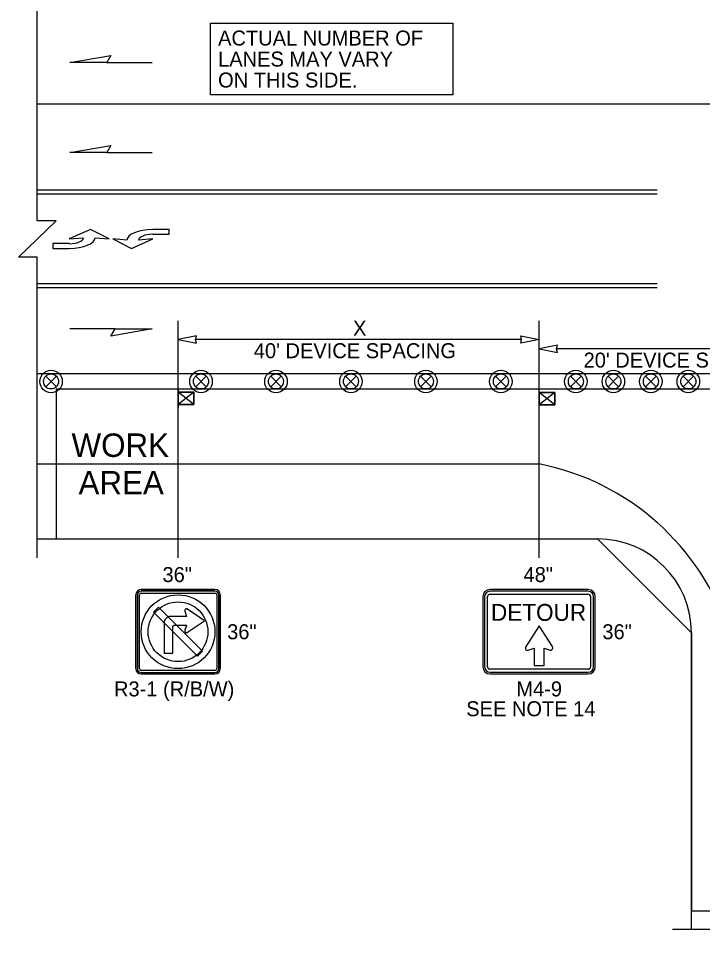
# Model space of a CAD drawing. Extents: x 99958 to 100176, y 99935 to 100011.
# Drawn here: x 100128.115 to 100131.034, y 100002.342 to 100006.293 of the extents above; entities that cross this region are included whole.
import ezdxf

# ---------------------------------------------------------------- set-up
doc = ezdxf.new("R2010")
doc.units = 0
for name, color, linetype in [('RD_ED_ShoulderPavedEdge', 7, 'Continuous'), ('RD_MK_LineEdgeWhite', 7, 'Continuous'), ('RD_MK_LineEdgeYellow', 7, 'Continuous'), ('RD_MK_LineLane', 7, 'Continuous'), ('RD_MK_LineTwoWayLtTurn', 7, 'Continuous'), ('SH_TI_Tables', 7, 'Continuous'), ('TR_SN_ConstructionSigns', 7, 'Continuous'), ('TR_WZ_PortableSignMount5ftMinBlk-Org', 7, 'Continuous'), ('TR_WZ_PortableSignMount5ftMinRed-Wht', 7, 'Continuous'), ('TR_WZ_TrafficSafetyDrum', 7, 'Continuous'), ('TR_WZ_WorkAreaLabel', 7, 'Continuous'), ('TR_WZ_WorkZoneDetails', 7, 'Continuous'), ('TR_WZ_WorkZoneTextCurrent', 7, 'Continuous')]:
    doc.layers.add(name, color=color, linetype=linetype)

msp = doc.modelspace()

# ---------------------------------------------------------------- linework, layer by layer
at = {"layer": 'RD_ED_ShoulderPavedEdge'}
msp.add_line((100128.195, 100004.0724), (100130.5869, 100004.0724), dxfattribs=at)
msp.add_lwpolyline([(100130.9869, 100002.4059), (100130.9869, 100003.6724)], dxfattribs=at)
msp.add_arc((100130.5869, 100003.6724), 0.4, 0, 90, dxfattribs=at)
at = {"layer": 'RD_MK_LineEdgeWhite'}
msp.add_arc((100130.132, 100003.3462), 1.0661, 17.8172, 78.9158, dxfattribs=at)
at = {"layer": 'RD_MK_LineEdgeYellow'}
msp.add_line((100128.195, 100004.3924), (100130.3369, 100004.3924), dxfattribs=at)
at = {"layer": 'RD_MK_LineLane'}
for points in [[(100135.43, 100005.9284), (100128.195, 100005.9284)], [(100135.43, 100004.7764), (100128.195, 100004.7764)]]:
    msp.add_lwpolyline(points, dxfattribs=at)
at = {"layer": 'RD_MK_LineTwoWayLtTurn'}
for p, q in [((100130.8403, 100005.5604), (100128.195, 100005.5604)), ((100130.8403, 100005.1444), (100128.195, 100005.1444))]:
    msp.add_line(p, q, dxfattribs=at)
for points in [[(100130.8403, 100005.5444), (100128.195, 100005.5444)], [(100130.8403, 100005.1604), (100128.195, 100005.1604)]]:
    msp.add_lwpolyline(points, dxfattribs=at)
at = {"layer": 'SH_TI_Tables'}
msp.add_lwpolyline([(100128.9348, 100006.274), (100129.9693, 100006.274), (100129.9693, 100005.9671), (100128.9348, 100005.9671)], close=True, dxfattribs=at)
at = {"layer": 'TR_SN_ConstructionSigns'}
for p, q in [((100128.6159, 100003.5189), (100128.6159, 100003.8339)), ((100128.6159, 100003.8339), (100128.6159, 100003.5189)), ((100128.6159, 100003.8339), (100128.6159, 100003.5189)), ((100128.6222, 100003.8339), (100128.6222, 100003.5189)), ((100128.6309, 100003.5189), (100128.6309, 100003.8339)), ((100128.6384, 100003.8564), (100128.9534, 100003.8564)), ((100128.9534, 100003.8564), (100128.6384, 100003.8564)), ((100128.9534, 100003.8564), (100128.6384, 100003.8564)), ((100128.9534, 100003.8502), (100128.6384, 100003.8502)), ((100128.6384, 100003.8414), (100128.9534, 100003.8414)), ((100128.9609, 100003.8339), (100128.9609, 100003.5189)), ((100128.9697, 100003.5189), (100128.9697, 100003.8339)), ((100128.9759, 100003.8339), (100128.9759, 100003.5189)), ((100128.9759, 100003.5189), (100128.9759, 100003.8339)), ((100128.9759, 100003.5189), (100128.9759, 100003.8339)), ((100130.5469, 100003.8564), (100130.1269, 100003.8564)), ((100130.5469, 100003.8489), (100130.1269, 100003.8489)), ((100130.1269, 100003.8364), (100130.5469, 100003.8364)), ((100130.0969, 100003.8264), (100130.0969, 100003.5264)), ((100130.1044, 100003.8264), (100130.1044, 100003.5264)), ((100130.1169, 100003.5264), (100130.1169, 100003.8264)), ((100130.5569, 100003.8264), (100130.5569, 100003.5264)), ((100130.5694, 100003.5264), (100130.5694, 100003.8264)), ((100130.5769, 100003.5264), (100130.5769, 100003.8264)), ((100128.8247, 100003.7671), (100128.8246, 100003.7663)), ((100128.8246, 100003.7663), (100128.8247, 100003.7655)), ((100128.8248, 100003.7678), (100128.8247, 100003.7671)), ((100128.8247, 100003.7655), (100128.8248, 100003.7647)), ((100128.825, 100003.7686), (100128.8248, 100003.7678)), ((100128.8248, 100003.7647), (100128.825, 100003.764)), ((100128.8253, 100003.7693), (100128.825, 100003.7686)), ((100128.825, 100003.764), (100128.8321, 100003.742)), ((100128.8256, 100003.77), (100128.8253, 100003.7693)), ((100128.826, 100003.7707), (100128.8256, 100003.77)), ((100128.8265, 100003.7713), (100128.826, 100003.7707)), ((100128.827, 100003.7718), (100128.8265, 100003.7713)), ((100128.8276, 100003.7723), (100128.827, 100003.7718)), ((100128.8283, 100003.7728), (100128.8276, 100003.7723)), ((100128.829, 100003.7731), (100128.8283, 100003.7728)), ((100128.8297, 100003.7734), (100128.829, 100003.7731)), ((100128.8304, 100003.7736), (100128.8297, 100003.7734)), ((100128.8312, 100003.7738), (100128.8304, 100003.7736)), ((100128.832, 100003.7738), (100128.8312, 100003.7738)), ((100128.8328, 100003.7738), (100128.832, 100003.7738)), ((100128.8335, 100003.7737), (100128.8328, 100003.7738)), ((100128.8343, 100003.7735), (100128.8335, 100003.7737)), ((100128.835, 100003.7733), (100128.8343, 100003.7735)), ((100128.8357, 100003.7729), (100128.835, 100003.7733)), ((100128.8363, 100003.7725), (100128.8357, 100003.7729)), ((100128.9083, 100003.7233), (100128.8363, 100003.7725)), ((100128.7362, 100003.7151), (100128.736, 100003.7136)), ((100128.736, 100003.7136), (100128.736, 100003.712)), ((100128.736, 100003.712), (100128.736, 100003.5847)), ((100128.7364, 100003.7167), (100128.7362, 100003.7151)), ((100128.7367, 100003.7182), (100128.7364, 100003.7167)), ((100128.737, 100003.7198), (100128.7367, 100003.7182)), ((100128.7375, 100003.7213), (100128.737, 100003.7198)), ((100128.738, 100003.7228), (100128.7375, 100003.7213)), ((100128.7386, 100003.7242), (100128.738, 100003.7228)), ((100128.7393, 100003.7256), (100128.7386, 100003.7242)), ((100128.74, 100003.727), (100128.7393, 100003.7256)), ((100128.7409, 100003.7283), (100128.74, 100003.727)), ((100128.7418, 100003.7297), (100128.7409, 100003.7283)), ((100128.7427, 100003.7309), (100128.7418, 100003.7297)), ((100128.7437, 100003.7321), (100128.7427, 100003.7309)), ((100128.7448, 100003.7332), (100128.7437, 100003.7321)), ((100128.7459, 100003.7343), (100128.7448, 100003.7332)), ((100128.7471, 100003.7353), (100128.7459, 100003.7343)), ((100128.7484, 100003.7363), (100128.7471, 100003.7353)), ((100128.7497, 100003.7371), (100128.7484, 100003.7363)), ((100128.751, 100003.738), (100128.7497, 100003.7371)), ((100128.7524, 100003.7387), (100128.751, 100003.738)), ((100128.7538, 100003.7394), (100128.7524, 100003.7387)), ((100128.7552, 100003.74), (100128.7538, 100003.7394)), ((100128.7567, 100003.7405), (100128.7552, 100003.74)), ((100128.7582, 100003.741), (100128.7567, 100003.7405)), ((100128.7598, 100003.7413), (100128.7582, 100003.741)), ((100128.7613, 100003.7416), (100128.7598, 100003.7413)), ((100128.7629, 100003.7418), (100128.7613, 100003.7416)), ((100128.7644, 100003.742), (100128.7629, 100003.7418)), ((100128.766, 100003.742), (100128.7644, 100003.742)), ((100128.8321, 100003.742), (100128.766, 100003.742)), ((100128.8363, 100003.674), (100128.9083, 100003.7233)), ((100128.7735, 100003.6978), (100128.7736, 100003.6986)), ((100128.7735, 100003.697), (100128.7735, 100003.6978)), ((100128.7735, 100003.5847), (100128.7735, 100003.697)), ((100128.7736, 100003.6986), (100128.7738, 100003.6993)), ((100128.7738, 100003.6993), (100128.7741, 100003.7001)), ((100128.7741, 100003.7001), (100128.7745, 100003.7008)), ((100128.7745, 100003.7008), (100128.7749, 100003.7015)), ((100128.7749, 100003.7015), (100128.7754, 100003.702)), ((100128.7754, 100003.702), (100128.776, 100003.7026)), ((100128.776, 100003.7026), (100128.7766, 100003.7031)), ((100128.7766, 100003.7031), (100128.7772, 100003.7035)), ((100128.7772, 100003.7035), (100128.7779, 100003.7039)), ((100128.7779, 100003.7039), (100128.7787, 100003.7042)), ((100128.7787, 100003.7042), (100128.7794, 100003.7044)), ((100128.7794, 100003.7044), (100128.7802, 100003.7045)), ((100128.7802, 100003.7045), (100128.781, 100003.7046)), ((100128.781, 100003.7046), (100128.8321, 100003.7046)), ((100128.8247, 100003.681), (100128.8246, 100003.6802)), ((100128.8246, 100003.6802), (100128.8247, 100003.6795)), ((100128.8248, 100003.6818), (100128.8247, 100003.681)), ((100128.8247, 100003.6795), (100128.8248, 100003.6787)), ((100128.825, 100003.6825), (100128.8248, 100003.6818)), ((100128.8248, 100003.6787), (100128.825, 100003.6779)), ((100128.8321, 100003.7046), (100128.825, 100003.6825)), ((100128.825, 100003.6779), (100128.8253, 100003.6772)), ((100128.8253, 100003.6772), (100128.8256, 100003.6765)), ((100128.8256, 100003.6765), (100128.826, 100003.6759)), ((100128.826, 100003.6759), (100128.8265, 100003.6752)), ((100128.8265, 100003.6752), (100128.827, 100003.6747)), ((100128.827, 100003.6747), (100128.8276, 100003.6742)), ((100128.8276, 100003.6742), (100128.8283, 100003.6738)), ((100128.8283, 100003.6738), (100128.829, 100003.6734)), ((100128.829, 100003.6734), (100128.8297, 100003.6731)), ((100128.8297, 100003.6731), (100128.8304, 100003.6729)), ((100128.8304, 100003.6729), (100128.8312, 100003.6728)), ((100128.8312, 100003.6728), (100128.832, 100003.6727)), ((100128.832, 100003.6727), (100128.8328, 100003.6727)), ((100128.8328, 100003.6727), (100128.8335, 100003.6728)), ((100128.8335, 100003.6728), (100128.8343, 100003.673)), ((100128.8343, 100003.673), (100128.835, 100003.6733)), ((100128.835, 100003.6733), (100128.8357, 100003.6736)), ((100128.8357, 100003.6736), (100128.8363, 100003.674)), ((100128.736, 100003.5847), (100128.7735, 100003.5847)), ((100130.5469, 100003.5164), (100130.1269, 100003.5164)), ((100128.9534, 100003.5114), (100128.6384, 100003.5114)), ((100128.6384, 100003.5027), (100128.9534, 100003.5027)), ((100128.9534, 100003.4964), (100128.6384, 100003.4964)), ((100128.6384, 100003.4964), (100128.9534, 100003.4964)), ((100128.6384, 100003.4964), (100128.9534, 100003.4964)), ((100130.1269, 100003.5039), (100130.5469, 100003.5039)), ((100130.1269, 100003.4964), (100130.5469, 100003.4964))]:
    msp.add_line(p, q, dxfattribs=at)
for points in [[(100128.8961, 100003.5975), (100128.717, 100003.7766), (100128.7128, 100003.7808), (100128.6915, 100003.7596), (100128.8748, 100003.5763), (100128.8791, 100003.5721), (100128.9003, 100003.5933), (100128.8961, 100003.5975)], [(100130.3372, 100003.7023), (100130.2795, 100003.6112), (100130.2789, 100003.6098), (100130.2783, 100003.6072), (100130.2783, 100003.605), (100130.279, 100003.6025), (100130.2806, 100003.5999), (100130.283, 100003.5979), (100130.2849, 100003.5972), (100130.2877, 100003.5969), (100130.2902, 100003.5975), (100130.316, 100003.6065), (100130.316, 100003.5321), (100130.3584, 100003.5321), (100130.3584, 100003.606), (100130.3847, 100003.5983), (100130.3858, 100003.5981), (100130.3873, 100003.598), (100130.3885, 100003.5982), (100130.3898, 100003.5986), (100130.3912, 100003.5993), (100130.3923, 100003.6001), (100130.3934, 100003.6012), (100130.3948, 100003.6035), (100130.3953, 100003.6049), (100130.3955, 100003.606), (100130.3956, 100003.6077), (100130.3953, 100003.6097), (100130.3948, 100003.6113), (100130.3939, 100003.6129), (100130.3372, 100003.7023)]]:
    msp.add_lwpolyline(points, dxfattribs=at)
for radius in [0.1575, 0.1275]:
    msp.add_circle((100128.7959, 100003.6764), radius, dxfattribs=at)
for centre, radius, start, end in [((100128.6384, 100003.8339), 0.0225, 90, 180), ((100128.6384, 100003.8339), 0.0225, 90, 180), ((100128.6384, 100003.8339), 0.0225, 90, 180), ((100128.6384, 100003.8339), 0.0162, 90, 180), ((100128.6384, 100003.8339), 0.0075, 90, 180), ((100128.9534, 100003.8339), 0.0225, 0, 90), ((100128.9534, 100003.8339), 0.0225, 0, 90), ((100128.9534, 100003.8339), 0.0225, 0, 90), ((100128.9534, 100003.8339), 0.0162, 0, 90), ((100128.9534, 100003.8339), 0.0075, 0, 90), ((100130.1269, 100003.8264), 0.03, 90, 180), ((100130.1269, 100003.8264), 0.0225, 90, 180), ((100130.1269, 100003.8264), 0.01, 90, 180), ((100130.5469, 100003.8264), 0.03, 0, 90), ((100130.5469, 100003.8264), 0.0225, 0, 90), ((100130.5469, 100003.8264), 0.01, 0, 90), ((100128.6384, 100003.5189), 0.0225, 180, 270), ((100128.6384, 100003.5189), 0.0225, 180, 270), ((100128.6384, 100003.5189), 0.0225, 180, 270), ((100128.6384, 100003.5189), 0.0162, 180, 270), ((100128.6384, 100003.5189), 0.0075, 180, 270), ((100128.9534, 100003.5189), 0.0225, 270, 0), ((100128.9534, 100003.5189), 0.0225, 270, 0), ((100128.9534, 100003.5189), 0.0162, 270, 0), ((100128.9534, 100003.5189), 0.0075, 270, 0), ((100128.9534, 100003.5189), 0.0225, 270, 0), ((100130.1269, 100003.5264), 0.03, 180, 270), ((100130.1269, 100003.5264), 0.0225, 180, 270), ((100130.1269, 100003.5264), 0.01, 180, 270), ((100130.5469, 100003.5264), 0.03, 270, 0), ((100130.5469, 100003.5264), 0.0225, 270, 0), ((100130.5469, 100003.5264), 0.01, 270, 0)]:
    msp.add_arc(centre, radius, start, end, dxfattribs=at)
at = {"layer": 'TR_WZ_PortableSignMount5ftMinBlk-Org'}
for p, q in [((100130.3369, 100004.6314), (100130.3369, 100004.7114)), ((100130.4037, 100004.6974), (100130.3369, 100004.6454)), ((100130.4037, 100004.6454), (100130.3369, 100004.6974)), ((100130.3703, 100004.6714), (100130.3703, 100004.6714)), ((100130.3704, 100004.6715), (100130.3704, 100004.6715))]:
    msp.add_line(p, q, dxfattribs=at)
for points in [[(100130.4037, 100004.6974), (100130.4037, 100004.6454), (100130.3369, 100004.6454), (100130.3369, 100004.6974)], [(100130.3369, 100004.6454), (100130.4037, 100004.6454), (100130.4037, 100004.6974), (100130.3369, 100004.6974)]]:
    msp.add_lwpolyline(points, close=True, dxfattribs=at)
at = {"layer": 'TR_WZ_PortableSignMount5ftMinRed-Wht'}
for p, q in [((100128.7959, 100004.7124), (100128.7959, 100004.6324)), ((100128.8626, 100004.6464), (100128.7959, 100004.6984)), ((100128.8626, 100004.6984), (100128.7959, 100004.6464)), ((100128.8293, 100004.6725), (100128.8293, 100004.6725)), ((100128.8294, 100004.6724), (100128.8294, 100004.6724))]:
    msp.add_line(p, q, dxfattribs=at)
for points in [[(100128.8626, 100004.6464), (100128.8626, 100004.6984), (100128.7959, 100004.6984), (100128.7959, 100004.6464)], [(100128.7959, 100004.6984), (100128.8626, 100004.6984), (100128.8626, 100004.6464), (100128.7959, 100004.6464)]]:
    msp.add_lwpolyline(points, close=True, dxfattribs=at)
at = {"layer": 'TR_WZ_TrafficSafetyDrum'}
for p, q in [((100128.2313, 100004.7671), (100128.2765, 100004.7218)), ((100128.2765, 100004.7671), (100128.2313, 100004.7218)), ((100128.8713, 100004.7671), (100128.9165, 100004.7218)), ((100128.9165, 100004.7671), (100128.8713, 100004.7218)), ((100129.1913, 100004.7671), (100129.2365, 100004.7218)), ((100129.2365, 100004.7671), (100129.1913, 100004.7218)), ((100129.5113, 100004.7671), (100129.5565, 100004.7218)), ((100129.5565, 100004.7671), (100129.5113, 100004.7218)), ((100129.8313, 100004.7671), (100129.8765, 100004.7218)), ((100129.8765, 100004.7671), (100129.8313, 100004.7218)), ((100130.1513, 100004.7671), (100130.1965, 100004.7218)), ((100130.1965, 100004.7671), (100130.1513, 100004.7218)), ((100130.4713, 100004.7671), (100130.5165, 100004.7218)), ((100130.5165, 100004.7671), (100130.4713, 100004.7218)), ((100130.6313, 100004.7671), (100130.6765, 100004.7218)), ((100130.6765, 100004.7671), (100130.6313, 100004.7218)), ((100130.7913, 100004.7671), (100130.8365, 100004.7218)), ((100130.8365, 100004.7671), (100130.7913, 100004.7218)), ((100130.9513, 100004.7671), (100130.9965, 100004.7218)), ((100130.9965, 100004.7671), (100130.9513, 100004.7218))]:
    msp.add_line(p, q, dxfattribs=at)
for centre, radius in [((100128.2539, 100004.7445), 0.048), ((100128.2539, 100004.7445), 0.048), ((100128.8939, 100004.7445), 0.048), ((100128.8939, 100004.7445), 0.048), ((100129.2139, 100004.7445), 0.048), ((100129.2139, 100004.7445), 0.048), ((100129.5339, 100004.7445), 0.048), ((100129.5339, 100004.7445), 0.048), ((100129.8539, 100004.7445), 0.048), ((100129.8539, 100004.7445), 0.048), ((100130.1739, 100004.7445), 0.048), ((100130.1739, 100004.7445), 0.048), ((100130.4939, 100004.7445), 0.048), ((100130.4939, 100004.7445), 0.048), ((100130.6539, 100004.7445), 0.048), ((100130.6539, 100004.7445), 0.048), ((100130.8139, 100004.7445), 0.048), ((100130.8139, 100004.7445), 0.048), ((100130.9739, 100004.7445), 0.048), ((100130.9739, 100004.7445), 0.048), ((100128.2539, 100004.7445), 0.032), ((100128.8939, 100004.7445), 0.032), ((100129.2139, 100004.7445), 0.032), ((100129.5339, 100004.7445), 0.032), ((100129.8539, 100004.7445), 0.032), ((100130.1739, 100004.7445), 0.032), ((100130.4939, 100004.7445), 0.032), ((100130.6539, 100004.7445), 0.032), ((100130.8139, 100004.7445), 0.032), ((100130.9739, 100004.7445), 0.032)]:
    msp.add_circle(centre, radius, dxfattribs=at)
at = {"layer": 'TR_WZ_WorkZoneDetails'}
for p, q in [((100128.4919, 100006.105), (100128.6848, 100006.105)), ((100128.4919, 100005.721), (100128.6848, 100005.721)), ((100128.7959, 100003.9924), (100128.7959, 100005.0037)), ((100130.3369, 100003.9924), (100130.3369, 100005.0037)), ((100128.5276, 100004.9685), (100128.3347, 100004.9685)), ((100130.262, 100004.9236), (100128.8709, 100004.9236)), ((100132.682, 100004.8836), (100130.4119, 100004.8836))]:
    msp.add_line(p, q, dxfattribs=at)
for points in [[(100128.195, 100003.9924), (100128.195, 100005.275), (100128.115, 100005.275), (100128.275, 100005.4299), (100128.195, 100005.4299), (100128.195, 100006.7124)], [(100128.4417, 100005.3574), (100128.5017, 100005.3525), (100128.4217, 100005.3925), (100128.3317, 100005.3525), (100128.3917, 100005.3574)], [(100128.6877, 100005.3724), (100128.7577, 100005.3724), (100128.7577, 100005.3925), (100128.6877, 100005.3924)], [(100128.3317, 100005.3325), (100128.2617, 100005.3325), (100128.2617, 100005.3124), (100128.3317, 100005.3125)], [(100128.5777, 100005.3475), (100128.5177, 100005.3524), (100128.5977, 100005.3124), (100128.6877, 100005.3524), (100128.6277, 100005.3475)], [(100132.1869, 100002.4059), (100131.6089, 100002.4059), (100131.6089, 100002.3419), (100131.485, 100002.4699), (100131.485, 100002.4059), (100130.9069, 100002.4059)]]:
    msp.add_lwpolyline(points, dxfattribs=at)
for points in [[(100128.3347, 100006.105), (100128.5097, 100006.1359), (100128.4919, 100006.105)], [(100128.3347, 100005.721), (100128.5097, 100005.7519), (100128.4919, 100005.721)], [(100128.6848, 100004.9685), (100128.5097, 100004.9376), (100128.5276, 100004.9685)], [(100128.7959, 100004.9236), (100128.8745, 100004.9082), (100128.8709, 100004.9236), (100128.8745, 100004.9391)], [(100130.3369, 100004.9236), (100130.2583, 100004.9082), (100130.262, 100004.9236), (100130.2583, 100004.9391)], [(100130.3369, 100004.8836), (100130.4156, 100004.8682), (100130.4119, 100004.8836), (100130.4156, 100004.8991)], [(100128.275, 100004.7114), (100128.275, 100004.0724), (100130.5869, 100004.0724), (100130.9869, 100003.6724), (100130.9869, 100003.6724), (100130.9869, 100003.6724), (100130.9869, 100002.4859), (100130.9869, 100002.4859), (100130.9869, 100002.4859), (100132.1069, 100002.4859), (100132.1069, 100003.6724), (100132.5069, 100004.0724), (100132.5069, 100004.0724), (100135.35, 100004.0724), (100135.35, 100004.7114)]]:
    msp.add_lwpolyline(points, close=True, dxfattribs=at)
for centre, major_axis, ratio, start_param in [((100128.6877, 100005.3475), (-0.11, 0), 0.40879, 4.712524), ((100128.6877, 100005.3475), (-0.06, 0), 0.41611, 4.712518), ((100128.3317, 100005.3574), (0.06, 0), 0.41611, 4.712518), ((100128.3317, 100005.3574), (0.11, 0), 0.40879, 4.712524)]:
    msp.add_ellipse(centre, major_axis=major_axis, ratio=ratio, start_param=start_param, end_param=6.283185, dxfattribs=at)

# ---------------------------------------------------------------- texts
at = {"layer": 'SH_TI_Tables'}
for s, p in [('ACTUAL NUMBER OF', (100128.9668, 100006.178)), ('LANES MAY VARY', (100128.9668, 100006.0884)), ('ON THIS SIDE.', (100128.9668, 100005.9988))]:
    msp.add_text(s, height=0.064, rotation=360, dxfattribs=at).set_placement(p)
at = {"layer": 'TR_SN_ConstructionSigns'}
for s, height, p in [('36"', 0.064, (100128.7295, 100003.8884)), ('48"', 0.064, (100130.2705, 100003.8884)), ('DETOUR', 0.072, (100130.1314, 100003.723)), ('36"', 0.064, (100129.0055, 100003.6445)), ('36"', 0.064, (100130.607, 100003.6445)), ('R3-1 (R/B/W)', 0.064, (100128.5225, 100003.4004)), ('M4-9', 0.064, (100130.2398, 100003.4004)), ('SEE NOTE 14', 0.064, (100130.026, 100003.3159))]:
    msp.add_text(s, height=height, rotation=360, dxfattribs=at).set_placement(p)
at = {"layer": 'TR_WZ_WorkAreaLabel'}
for s, p in [('WORK', (100128.3414, 100004.4225)), ('AREA', (100128.3711, 100004.2624))]:
    msp.add_text(s, height=0.1, dxfattribs=at).set_placement(p)
at = {"layer": 'TR_WZ_WorkZoneTextCurrent'}
for s, p in [('X', (100129.5429, 100004.9397)), ("40' DEVICE SPACING", (100129.1193, 100004.8437)), ("20' DEVICE SPACING ACROSS INTERSECTION", (100130.5269, 100004.8036))]:
    msp.add_text(s, height=0.064, dxfattribs=at).set_placement(p)

doc.saveas('drawing.dxf')
